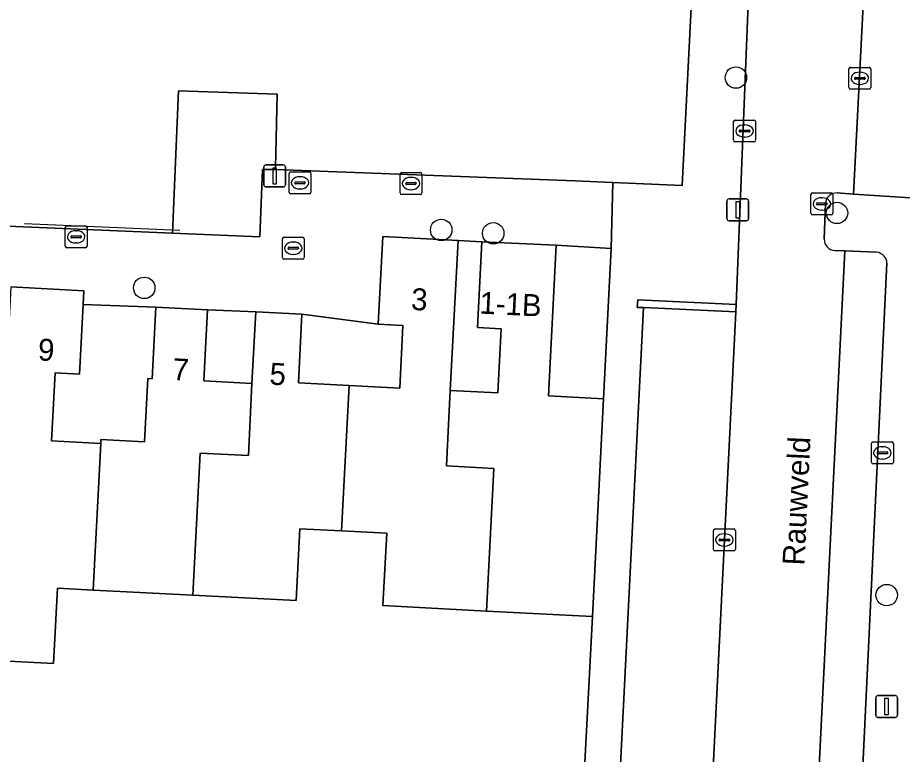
# Model space of a CAD drawing. Extents: x 162989 to 165008, y 383432 to 384338.
# Drawn here: x 164673.26 to 164713.62, y 383689.48 to 383723.08 of the extents above; entities that cross this region are included whole.
import ezdxf

# ---------------------------------------------------------------- set-up
doc = ezdxf.new("R2010")
doc.units = 0
for name, color, linetype in [('IMGEO_Boom', 7, 'Continuous'), ('IMGEO_Erf', 7, 'Continuous'), ('IMGEO_Kolk', 7, 'Continuous'), ('IMGEO_Lichtmast', 7, 'Continuous'), ('IMGEO_Muur', 7, 'Continuous'), ('IMGEO_Openbare_ruimte_label', 7, 'Continuous'), ('IMGEO_Pand', 7, 'Continuous'), ('IMGEO_Pand_nummerreeks', 7, 'Continuous'), ('IMGEO_Parkeervlak_open', 7, 'Continuous'), ('IMGEO_Rijbaan_lokaal_open', 7, 'Continuous'), ('IMGEO_Rioolput', 7, 'Continuous'), ('IMGEO_Voetpad_open', 7, 'Continuous')]:
    doc.layers.add(name, color=color, linetype=linetype)

msp = doc.modelspace()

# ---------------------------------------------------------------- linework, layer by layer
at = {"layer": 'IMGEO_Boom'}
for centre in [(164706.028, 383720.349), (164710.639, 383714.173), (164692.581, 383713.399), (164694.954, 383713.246), (164679.031, 383710.756), (164712.908, 383696.738)]:
    msp.add_circle(centre, 0.489, dxfattribs=at)
at = {"layer": 'IMGEO_Erf'}
for points in [[(164649.408, 383731.111), (164648.421, 383714.997), (164648.396, 383714.59), (164656.407, 383714.255), (164656.554, 383717.758), (164660.019, 383717.614), (164659.873, 383714.11), (164680.319, 383713.256), (164680.6, 383719.75), (164685.101, 383719.593), (164685.022, 383716.223), (164685.024, 383716.156), (164698.672, 383715.643), (164700.408, 383715.566), (164703.57, 383715.427), (164704.072, 383725.351)], [(164698.912, 383684.756), (164699.478, 383695.763), (164694.655, 383696.013), (164689.924, 383696.258), (164690.095, 383699.558), (164688.034, 383699.665), (164686.134, 383699.763), (164685.964, 383696.487), (164681.242, 383696.732), (164676.698, 383696.968), (164675.07, 383697.052), (164674.892, 383693.622), (164669.901, 383693.881), (164665.382, 383694.115), (164660.673, 383694.359), (164653.718, 383694.72), (164653.888, 383697.933), (164652.006, 383698.031), (164651.843, 383694.872), (164647.272, 383695.109)]]:
    msp.add_lwpolyline(points, dxfattribs=at)
for points in [[(164693.348, 383712.923), (164692.993, 383706.076), (164695.164, 383705.964), (164695.316, 383708.889), (164694.241, 383708.945), (164694.441, 383712.86)], [(164697.821, 383712.697), (164697.472, 383705.826), (164699.992, 383705.696), (164700.339, 383712.552)], [(164676.239, 383709.995), (164676.075, 383706.819), (164674.968, 383706.877), (164674.807, 383703.771), (164677.044, 383703.655), (164677.054, 383703.841), (164679.043, 383703.737), (164679.193, 383706.619), (164679.395, 383706.609), (164679.564, 383709.87)], [(164681.923, 383709.748), (164681.756, 383706.512), (164683.948, 383706.398), (164684.117, 383709.661)], [(164686.229, 383709.552), (164686.067, 383706.426), (164688.378, 383706.306), (164690.69, 383706.186), (164690.838, 383709.036), (164689.712, 383709.095)]]:
    msp.add_lwpolyline(points, close=True, dxfattribs=at)
at = {"layer": 'IMGEO_Kolk'}
for p, q in [((164711.181, 383719.889), (164711.181, 383720.741)), ((164711.256, 383720.815), (164712.108, 383720.815)), ((164712.182, 383720.741), (164712.182, 383719.889)), ((164711.44, 383720.309), (164711.44, 383720.321)), ((164711.878, 383720.272), (164711.48, 383720.272)), ((164711.483, 383720.358), (164711.881, 383720.358)), ((164711.669, 383720.595), (164711.694, 383720.595)), ((164711.924, 383720.321), (164711.924, 383720.309)), ((164711.692, 383720.035), (164711.667, 383720.035)), ((164712.108, 383719.815), (164711.256, 383719.815)), ((164705.924, 383717.485), (164705.924, 383718.337)), ((164705.999, 383718.411), (164706.851, 383718.411)), ((164706.925, 383718.337), (164706.925, 383717.485)), ((164706.183, 383717.905), (164706.183, 383717.917)), ((164706.621, 383717.868), (164706.223, 383717.868)), ((164706.226, 383717.954), (164706.624, 383717.954)), ((164706.412, 383718.191), (164706.437, 383718.191)), ((164706.667, 383717.917), (164706.667, 383717.905)), ((164706.851, 383717.411), (164705.999, 383717.411)), ((164706.435, 383717.631), (164706.41, 383717.631)), ((164690.703, 383715.088), (164690.703, 383715.94)), ((164690.778, 383716.014), (164691.63, 383716.014)), ((164691.191, 383715.794), (164691.216, 383715.794)), ((164691.704, 383715.94), (164691.704, 383715.088)), ((164690.962, 383715.508), (164690.962, 383715.52)), ((164691.4, 383715.471), (164691.002, 383715.471)), ((164691.005, 383715.557), (164691.403, 383715.557)), ((164691.446, 383715.52), (164691.446, 383715.508)), ((164691.63, 383715.014), (164690.778, 383715.014)), ((164691.214, 383715.234), (164691.189, 383715.234)), ((164675.425, 383712.656), (164675.425, 383713.508)), ((164675.5, 383713.582), (164676.352, 383713.582)), ((164676.426, 383713.508), (164676.426, 383712.656)), ((164675.684, 383713.076), (164675.684, 383713.088)), ((164676.122, 383713.039), (164675.724, 383713.039)), ((164675.727, 383713.125), (164676.125, 383713.125)), ((164675.913, 383713.362), (164675.938, 383713.362)), ((164676.168, 383713.088), (164676.168, 383713.076)), ((164676.352, 383712.582), (164675.5, 383712.582)), ((164675.936, 383712.802), (164675.911, 383712.802)), ((164712.288, 383703.727), (164713.14, 383703.727)), ((164712.213, 383702.801), (164712.213, 383703.653)), ((164712.701, 383703.507), (164712.726, 383703.507)), ((164713.214, 383703.653), (164713.214, 383702.801)), ((164712.472, 383703.221), (164712.472, 383703.233)), ((164712.91, 383703.184), (164712.512, 383703.184)), ((164712.515, 383703.27), (164712.913, 383703.27)), ((164712.724, 383702.947), (164712.699, 383702.947)), ((164712.956, 383703.233), (164712.956, 383703.221)), ((164713.14, 383702.727), (164712.288, 383702.727)), ((164705.001, 383698.829), (164705.001, 383699.681)), ((164705.076, 383699.755), (164705.928, 383699.755)), ((164706.002, 383699.681), (164706.002, 383698.829)), ((164705.26, 383699.249), (164705.26, 383699.261)), ((164705.303, 383699.298), (164705.701, 383699.298)), ((164705.489, 383699.535), (164705.514, 383699.535)), ((164705.744, 383699.261), (164705.744, 383699.249)), ((164705.698, 383699.212), (164705.3, 383699.212)), ((164705.512, 383698.975), (164705.487, 383698.975)), ((164705.928, 383698.755), (164705.076, 383698.755))]:
    msp.add_line(p, q, dxfattribs=at)
for points in [[(164711.181, 383719.889), (164711.181, 383720.741)], [(164711.256, 383720.815), (164712.108, 383720.815)], [(164712.182, 383720.741), (164712.182, 383719.889)], [(164712.108, 383719.815), (164711.256, 383719.815)], [(164705.924, 383717.485), (164705.924, 383718.337)], [(164705.999, 383718.411), (164706.851, 383718.411)], [(164706.925, 383718.337), (164706.925, 383717.485)], [(164706.851, 383717.411), (164705.999, 383717.411)], [(164690.703, 383715.088), (164690.703, 383715.94)], [(164690.778, 383716.014), (164691.63, 383716.014)], [(164691.704, 383715.94), (164691.704, 383715.088)], [(164691.63, 383715.014), (164690.778, 383715.014)], [(164675.425, 383712.656), (164675.425, 383713.508)], [(164675.5, 383713.582), (164676.352, 383713.582)], [(164676.426, 383713.508), (164676.426, 383712.656)], [(164676.352, 383712.582), (164675.5, 383712.582)], [(164712.288, 383703.727), (164713.14, 383703.727)], [(164712.213, 383702.801), (164712.213, 383703.653)], [(164713.214, 383703.653), (164713.214, 383702.801)], [(164713.14, 383702.727), (164712.288, 383702.727)], [(164705.001, 383698.829), (164705.001, 383699.681)], [(164705.076, 383699.755), (164705.928, 383699.755)], [(164706.002, 383699.681), (164706.002, 383698.829)], [(164705.928, 383698.755), (164705.076, 383698.755)]]:
    msp.add_lwpolyline(points, dxfattribs=at)
for centre, radius, start, end in [((164711.258, 383720.739), 0.0765, 91.552, 178.448), ((164711.258, 383720.739), 0.0765, 91.552, 178.448), ((164712.106, 383720.739), 0.0765, 1.552, 88.448), ((164712.106, 383720.739), 0.0765, 1.552, 88.448), ((164711.48, 383720.318), 0.0403, 85.8775, 175.7526), ((164711.477, 383720.308), 0.0366, 178.938, 274.7102), ((164711.881, 383720.315), 0.043, 264.8664, 352.4533), ((164711.885, 383720.32), 0.0386, 1.7309, 96.639), ((164711.258, 383719.891), 0.0765, 181.552, 268.448), ((164711.258, 383719.891), 0.0765, 181.552, 268.448), ((164712.106, 383719.891), 0.0765, 271.552, 358.448), ((164712.106, 383719.891), 0.0765, 271.552, 358.448), ((164706.001, 383718.335), 0.0765, 91.552, 178.448), ((164706.001, 383718.335), 0.0765, 91.552, 178.448), ((164706.849, 383718.335), 0.0765, 1.552, 88.448), ((164706.849, 383718.335), 0.0765, 1.552, 88.448), ((164706.223, 383717.914), 0.0403, 85.8775, 175.7526), ((164706.22, 383717.904), 0.0366, 178.938, 274.7102), ((164706.624, 383717.911), 0.043, 264.8664, 352.4533), ((164706.628, 383717.916), 0.0386, 1.7309, 96.639), ((164706.001, 383717.487), 0.0765, 181.552, 268.448), ((164706.001, 383717.487), 0.0765, 181.552, 268.448), ((164706.849, 383717.487), 0.0765, 271.552, 358.448), ((164706.849, 383717.487), 0.0765, 271.552, 358.448), ((164690.78, 383715.938), 0.0765, 91.552, 178.448), ((164690.78, 383715.938), 0.0765, 91.552, 178.448), ((164691.628, 383715.938), 0.0765, 1.552, 88.448), ((164691.628, 383715.938), 0.0765, 1.552, 88.448), ((164691.002, 383715.517), 0.0403, 85.8775, 175.7526), ((164690.999, 383715.507), 0.0366, 178.938, 274.7102), ((164691.403, 383715.514), 0.043, 264.8664, 352.4533), ((164691.407, 383715.519), 0.0386, 1.7309, 96.639), ((164690.78, 383715.09), 0.0765, 181.552, 268.448), ((164690.78, 383715.09), 0.0765, 181.552, 268.448), ((164691.628, 383715.09), 0.0765, 271.552, 358.448), ((164691.628, 383715.09), 0.0765, 271.552, 358.448), ((164675.502, 383713.506), 0.0765, 91.552, 178.448), ((164675.502, 383713.506), 0.0765, 91.552, 178.448), ((164676.35, 383713.506), 0.0765, 1.552, 88.448), ((164676.35, 383713.506), 0.0765, 1.552, 88.448), ((164675.724, 383713.085), 0.0403, 85.8775, 175.7526), ((164675.721, 383713.075), 0.0366, 178.938, 274.7102), ((164676.125, 383713.082), 0.043, 264.8664, 352.4533), ((164676.129, 383713.087), 0.0386, 1.7309, 96.639), ((164675.502, 383712.658), 0.0765, 181.552, 268.448), ((164675.502, 383712.658), 0.0765, 181.552, 268.448), ((164676.35, 383712.658), 0.0765, 271.552, 358.448), ((164676.35, 383712.658), 0.0765, 271.552, 358.448), ((164712.29, 383703.651), 0.0765, 91.552, 178.448), ((164712.29, 383703.651), 0.0765, 91.552, 178.448), ((164713.138, 383703.651), 0.0765, 1.552, 88.448), ((164713.138, 383703.651), 0.0765, 1.552, 88.448), ((164712.512, 383703.23), 0.0403, 85.8775, 175.7526), ((164712.509, 383703.22), 0.0366, 178.938, 274.7102), ((164712.913, 383703.227), 0.043, 264.8664, 352.4533), ((164712.917, 383703.232), 0.0386, 1.7309, 96.639), ((164712.29, 383702.803), 0.0765, 181.552, 268.448), ((164712.29, 383702.803), 0.0765, 181.552, 268.448), ((164713.138, 383702.803), 0.0765, 271.552, 358.448), ((164713.138, 383702.803), 0.0765, 271.552, 358.448), ((164705.078, 383699.679), 0.0765, 91.552, 178.448), ((164705.078, 383699.679), 0.0765, 91.552, 178.448), ((164705.926, 383699.679), 0.0765, 1.552, 88.448), ((164705.926, 383699.679), 0.0765, 1.552, 88.448), ((164705.3, 383699.258), 0.0403, 85.8775, 175.7526), ((164705.297, 383699.248), 0.0366, 178.938, 274.7102), ((164705.701, 383699.255), 0.043, 264.8664, 352.4533), ((164705.705, 383699.26), 0.0386, 1.7309, 96.639), ((164705.078, 383698.831), 0.0765, 181.552, 268.448), ((164705.078, 383698.831), 0.0765, 181.552, 268.448), ((164705.926, 383698.831), 0.0765, 271.552, 358.448), ((164705.926, 383698.831), 0.0765, 271.552, 358.448)]:
    msp.add_arc(centre, radius, start, end, dxfattribs=at)
for centre, major_axis, ratio, start_param, end_param in [((164711.668, 383720.315), (-0.387, 0.002), 0.722429, 4.712389, 7.853982), ((164711.693, 383720.315), (-0.39, 0.002), 0.717154, 1.570796, 4.712389), ((164706.411, 383717.911), (-0.387, 0.002), 0.722429, 4.712389, 7.853982), ((164706.436, 383717.911), (-0.39, 0.002), 0.717154, 1.570796, 4.712389), ((164691.19, 383715.514), (-0.387, 0.002), 0.722429, 4.712389, 7.853982), ((164691.215, 383715.514), (-0.39, 0.002), 0.717154, 1.570796, 4.712389), ((164675.912, 383713.082), (-0.387, 0.002), 0.722429, 4.712389, 7.853982), ((164675.937, 383713.082), (-0.39, 0.002), 0.717154, 1.570796, 4.712389), ((164712.7, 383703.227), (-0.387, 0.002), 0.722429, 4.712389, 7.853982), ((164712.725, 383703.227), (-0.39, 0.002), 0.717154, 1.570796, 4.712389), ((164705.488, 383699.255), (-0.387, 0.002), 0.722429, 4.712389, 7.853982), ((164705.513, 383699.255), (-0.39, 0.002), 0.717154, 1.570796, 4.712389)]:
    msp.add_ellipse(centre, major_axis=major_axis, ratio=ratio, start_param=start_param, end_param=end_param, dxfattribs=at)
at = {"layer": 'IMGEO_Lichtmast'}
for p, q in [((164684.487, 383715.46), (164684.487, 383716.26)), ((164684.487, 383716.26), (164684.487, 383715.46)), ((164684.587, 383716.36), (164685.377, 383716.36)), ((164685.377, 383716.36), (164684.587, 383716.36)), ((164685.477, 383716.26), (164685.477, 383715.46)), ((164685.477, 383715.46), (164685.477, 383716.26)), ((164685.377, 383715.36), (164684.587, 383715.36)), ((164684.587, 383715.36), (164685.377, 383715.36)), ((164705.616, 383713.913), (164705.616, 383714.713)), ((164705.616, 383714.713), (164705.616, 383713.913)), ((164705.716, 383714.813), (164706.506, 383714.813)), ((164706.506, 383714.813), (164705.716, 383714.813)), ((164706.606, 383714.713), (164706.606, 383713.913)), ((164706.606, 383713.913), (164706.606, 383714.713)), ((164706.506, 383713.813), (164705.716, 383713.813)), ((164705.716, 383713.813), (164706.506, 383713.813)), ((164712.41, 383691.256), (164712.41, 383692.056)), ((164712.41, 383692.056), (164712.41, 383691.256)), ((164712.51, 383692.156), (164713.3, 383692.156)), ((164713.3, 383692.156), (164712.51, 383692.156)), ((164713.4, 383692.056), (164713.4, 383691.256)), ((164713.4, 383691.256), (164713.4, 383692.056)), ((164713.3, 383691.156), (164712.51, 383691.156)), ((164712.51, 383691.156), (164713.3, 383691.156))]:
    msp.add_line(p, q, dxfattribs=at)
for points in [[(164684.907, 383716.235), (164685.057, 383716.235), (164685.057, 383715.485), (164684.907, 383715.485), (164684.907, 383716.235)], [(164706.036, 383714.688), (164706.186, 383714.688), (164706.186, 383713.938), (164706.036, 383713.938), (164706.036, 383714.688)], [(164712.83, 383692.031), (164712.98, 383692.031), (164712.98, 383691.281), (164712.83, 383691.281), (164712.83, 383692.031)]]:
    msp.add_lwpolyline(points, dxfattribs=at)
for centre, start, end in [((164684.587, 383716.26), 90, 180), ((164684.587, 383716.26), 90, 180), ((164685.377, 383716.26), 0, 90), ((164685.377, 383716.26), 360, 90), ((164684.587, 383715.46), 180, 270), ((164684.587, 383715.46), 180, 270), ((164685.377, 383715.46), 270, 0), ((164685.377, 383715.46), 270, 0), ((164705.716, 383714.713), 90, 180), ((164705.716, 383714.713), 90, 180), ((164706.506, 383714.713), 0, 90), ((164706.506, 383714.713), 360, 90), ((164705.716, 383713.913), 180, 270), ((164705.716, 383713.913), 180, 270), ((164706.506, 383713.913), 270, 0), ((164706.506, 383713.913), 270, 0), ((164712.51, 383692.056), 90, 180), ((164712.51, 383692.056), 90, 180), ((164713.3, 383692.056), 0, 90), ((164713.3, 383692.056), 360, 90), ((164712.51, 383691.256), 180, 270), ((164712.51, 383691.256), 180, 270), ((164713.3, 383691.256), 270, 0), ((164713.3, 383691.256), 270, 0)]:
    msp.add_arc(centre, 0.1, start, end, dxfattribs=at)
at = {"layer": 'IMGEO_Muur'}
for points in [[(164700.408, 383715.566), (164703.57, 383715.427), (164704.072, 383725.351)], [(164698.672, 383715.643), (164700.408, 383715.566)], [(164680.658, 383713.368), (164673.565, 383713.679)]]:
    msp.add_lwpolyline(points, dxfattribs=at)
msp.add_lwpolyline([(164706.04, 383709.99), (164701.549, 383710.213), (164701.519, 383709.862), (164701.804, 383709.862), (164706.024, 383709.658)], close=True, dxfattribs=at)
at = {"layer": 'IMGEO_Pand'}
for points in [[(164685.101, 383719.593), (164680.6, 383719.75), (164680.319, 383713.256), (164684.301, 383713.084), (164684.423, 383716.153), (164685.024, 383716.156), (164685.022, 383716.223)], [(164688.378, 383706.306), (164688.034, 383699.665), (164690.095, 383699.558), (164689.924, 383696.258), (164694.655, 383696.013), (164694.988, 383702.521), (164692.817, 383702.634), (164692.993, 383706.076), (164693.348, 383712.923), (164689.92, 383713.101), (164689.712, 383709.095), (164690.838, 383709.036), (164690.69, 383706.186)], [(164694.655, 383696.013), (164699.478, 383695.763), (164699.992, 383705.696), (164697.472, 383705.826), (164697.821, 383712.697), (164694.441, 383712.86), (164694.241, 383708.945), (164695.316, 383708.889), (164695.164, 383705.964), (164692.993, 383706.076), (164692.817, 383702.634), (164694.988, 383702.521)], [(164672.595, 383703.895), (164672.424, 383700.574), (164670.246, 383700.687), (164669.901, 383693.881), (164674.892, 383693.622), (164675.07, 383697.052), (164676.698, 383696.968), (164677.044, 383703.655), (164674.807, 383703.771), (164674.968, 383706.877), (164676.075, 383706.819), (164676.239, 383709.995), (164676.272, 383710.623), (164672.951, 383710.796)], [(164676.698, 383696.968), (164681.242, 383696.732), (164681.582, 383703.217), (164683.783, 383703.103), (164683.948, 383706.398), (164681.756, 383706.512), (164681.923, 383709.748), (164679.564, 383709.87), (164679.395, 383706.609), (164679.193, 383706.619), (164679.043, 383703.737), (164677.054, 383703.841), (164677.044, 383703.655)], [(164688.378, 383706.306), (164686.067, 383706.426), (164686.229, 383709.552), (164684.117, 383709.661), (164683.948, 383706.398), (164683.783, 383703.103), (164681.582, 383703.217), (164681.242, 383696.732), (164685.964, 383696.487), (164686.134, 383699.763), (164688.034, 383699.665)]]:
    msp.add_lwpolyline(points, close=True, dxfattribs=at)
at = {"layer": 'IMGEO_Parkeervlak_open'}
for points in [[(164717.1, 383738.606), (164712.605, 383738.813), (164711.394, 383715.035), (164715.884, 383714.746), (164715.892, 383714.898)], [(164706.024, 383709.658), (164701.804, 383709.862), (164700.495, 383683.554), (164704.715, 383683.35)]]:
    msp.add_lwpolyline(points, close=True, dxfattribs=at)
for points in [[(164711.005, 383712.441), (164709.503, 383682.524), (164710.484, 383682.482)], [(164712.45, 383712.379), (164711.005, 383712.441)], [(164711.554, 383683.522), (164712.92, 383711.881)]]:
    msp.add_lwpolyline(points, dxfattribs=at)
msp.add_arc((164712.404, 383711.865), 0.516, 1.7626, 84.9237, dxfattribs=at)
at = {"layer": 'IMGEO_Rijbaan_lokaal_open'}
for points in [[(164710.644, 383715.083), (164711.394, 383715.035), (164712.605, 383738.813), (164707.196, 383738.931), (164706.04, 383709.99), (164706.024, 383709.658), (164704.715, 383683.35), (164705.176, 383683.355)], [(164710.058, 383712.976), (164710.112, 383714.601)], [(164705.65, 383682.814), (164705.645, 383682.688), (164709.503, 383682.524), (164711.005, 383712.441)], [(164711.005, 383712.441), (164710.536, 383712.462)]]:
    msp.add_lwpolyline(points, dxfattribs=at)
for centre, start, end in [((164710.611, 383714.585), 86.2133, 178.1408), ((164710.557, 383712.96), 178.2035, 267.6397)]:
    msp.add_arc(centre, 0.499, start, end, dxfattribs=at)
at = {"layer": 'IMGEO_Rioolput'}
for p, q in [((164685.639, 383715.121), (164685.639, 383715.973)), ((164685.714, 383716.047), (164686.566, 383716.047)), ((164686.127, 383715.827), (164686.152, 383715.827)), ((164686.64, 383715.973), (164686.64, 383715.121)), ((164685.898, 383715.541), (164685.898, 383715.553)), ((164686.336, 383715.504), (164685.938, 383715.504)), ((164685.941, 383715.59), (164686.339, 383715.59)), ((164686.382, 383715.553), (164686.382, 383715.541)), ((164686.566, 383715.047), (164685.714, 383715.047)), ((164686.15, 383715.267), (164686.125, 383715.267)), ((164709.451, 383714.158), (164709.451, 383715.01)), ((164709.526, 383715.084), (164710.378, 383715.084)), ((164710.452, 383715.01), (164710.452, 383714.158)), ((164709.71, 383714.578), (164709.71, 383714.59)), ((164709.753, 383714.627), (164710.151, 383714.627)), ((164709.939, 383714.864), (164709.964, 383714.864)), ((164710.194, 383714.59), (164710.194, 383714.578)), ((164710.148, 383714.541), (164709.75, 383714.541)), ((164709.962, 383714.304), (164709.937, 383714.304)), ((164710.378, 383714.084), (164709.526, 383714.084)), ((164685.333, 383712.137), (164685.333, 383712.989)), ((164685.408, 383713.063), (164686.26, 383713.063)), ((164686.334, 383712.989), (164686.334, 383712.137)), ((164685.592, 383712.557), (164685.592, 383712.569)), ((164685.635, 383712.606), (164686.033, 383712.606)), ((164685.821, 383712.843), (164685.846, 383712.843)), ((164686.076, 383712.569), (164686.076, 383712.557)), ((164686.03, 383712.52), (164685.632, 383712.52)), ((164685.844, 383712.283), (164685.819, 383712.283)), ((164686.26, 383712.063), (164685.408, 383712.063))]:
    msp.add_line(p, q, dxfattribs=at)
for points in [[(164685.639, 383715.121), (164685.639, 383715.973)], [(164685.714, 383716.047), (164686.566, 383716.047)], [(164686.64, 383715.973), (164686.64, 383715.121)], [(164686.566, 383715.047), (164685.714, 383715.047)], [(164709.451, 383714.158), (164709.451, 383715.01)], [(164709.526, 383715.084), (164710.378, 383715.084)], [(164710.452, 383715.01), (164710.452, 383714.158)], [(164710.378, 383714.084), (164709.526, 383714.084)], [(164685.333, 383712.137), (164685.333, 383712.989)], [(164685.408, 383713.063), (164686.26, 383713.063)], [(164686.334, 383712.989), (164686.334, 383712.137)], [(164686.26, 383712.063), (164685.408, 383712.063)]]:
    msp.add_lwpolyline(points, dxfattribs=at)
for centre, radius, start, end in [((164685.716, 383715.971), 0.0765, 91.552, 178.448), ((164685.716, 383715.971), 0.0765, 91.552, 178.448), ((164686.564, 383715.971), 0.0765, 1.552, 88.448), ((164686.564, 383715.971), 0.0765, 1.552, 88.448), ((164685.938, 383715.55), 0.0403, 85.8775, 175.7526), ((164685.935, 383715.54), 0.0366, 178.938, 274.7102), ((164686.339, 383715.547), 0.043, 264.8664, 352.4533), ((164686.343, 383715.552), 0.0386, 1.7309, 96.639), ((164685.716, 383715.123), 0.0765, 181.552, 268.448), ((164685.716, 383715.123), 0.0765, 181.552, 268.448), ((164686.564, 383715.123), 0.0765, 271.552, 358.448), ((164686.564, 383715.123), 0.0765, 271.552, 358.448), ((164709.528, 383715.008), 0.0765, 91.552, 178.448), ((164709.528, 383715.008), 0.0765, 91.552, 178.448), ((164710.376, 383715.008), 0.0765, 1.552, 88.448), ((164710.376, 383715.008), 0.0765, 1.552, 88.448), ((164709.75, 383714.587), 0.0403, 85.8775, 175.7526), ((164710.155, 383714.589), 0.0386, 1.7309, 96.639), ((164709.747, 383714.577), 0.0366, 178.938, 274.7102), ((164710.151, 383714.584), 0.043, 264.8664, 352.4533), ((164709.528, 383714.16), 0.0765, 181.552, 268.448), ((164709.528, 383714.16), 0.0765, 181.552, 268.448), ((164710.376, 383714.16), 0.0765, 271.552, 358.448), ((164710.376, 383714.16), 0.0765, 271.552, 358.448), ((164685.41, 383712.987), 0.0765, 91.552, 178.448), ((164685.41, 383712.987), 0.0765, 91.552, 178.448), ((164686.258, 383712.987), 0.0765, 1.552, 88.448), ((164686.258, 383712.987), 0.0765, 1.552, 88.448), ((164685.632, 383712.566), 0.0403, 85.8775, 175.7526), ((164686.037, 383712.568), 0.0386, 1.7309, 96.639), ((164685.629, 383712.556), 0.0366, 178.938, 274.7102), ((164686.033, 383712.563), 0.043, 264.8664, 352.4533), ((164685.41, 383712.139), 0.0765, 181.552, 268.448), ((164685.41, 383712.139), 0.0765, 181.552, 268.448), ((164686.258, 383712.139), 0.0765, 271.552, 358.448), ((164686.258, 383712.139), 0.0765, 271.552, 358.448)]:
    msp.add_arc(centre, radius, start, end, dxfattribs=at)
for centre, major_axis, ratio, start_param, end_param in [((164686.126, 383715.547), (-0.387, 0.002), 0.722429, 4.712389, 7.853982), ((164686.151, 383715.547), (-0.39, 0.002), 0.717154, 1.570796, 4.712389), ((164709.938, 383714.584), (-0.387, 0.002), 0.722429, 4.712389, 7.853982), ((164709.963, 383714.584), (-0.39, 0.002), 0.717154, 1.570796, 4.712389), ((164685.82, 383712.563), (-0.387, 0.002), 0.722429, 4.712389, 7.853982), ((164685.845, 383712.563), (-0.39, 0.002), 0.717154, 1.570796, 4.712389)]:
    msp.add_ellipse(centre, major_axis=major_axis, ratio=ratio, start_param=start_param, end_param=end_param, dxfattribs=at)
at = {"layer": 'IMGEO_Voetpad_open'}
for points in [[(164707.196, 383738.931), (164707.3, 383741.864), (164702.379, 383742.069), (164702.226, 383738.405), (164704.653, 383738.307), (164704.476, 383735.017), (164704.072, 383725.351), (164703.57, 383715.427), (164700.408, 383715.566), (164700.339, 383712.552), (164699.992, 383705.696), (164699.478, 383695.763), (164698.912, 383684.756), (164698.793, 383682.264), (164702.417, 383682.083), (164705.612, 383681.924), (164705.645, 383682.688), (164705.65, 383682.814)], [(164705.176, 383683.355), (164704.715, 383683.35), (164700.495, 383683.554), (164701.804, 383709.862), (164701.519, 383709.862), (164701.549, 383710.213), (164706.04, 383709.99), (164707.196, 383738.931)], [(164672.951, 383710.796), (164676.272, 383710.623), (164676.239, 383709.995), (164679.564, 383709.87), (164681.923, 383709.748), (164684.117, 383709.661), (164686.229, 383709.552), (164689.712, 383709.095), (164689.92, 383713.101), (164693.348, 383712.923), (164694.441, 383712.86), (164697.821, 383712.697), (164700.339, 383712.552), (164700.408, 383715.566), (164698.672, 383715.643), (164685.024, 383716.156), (164684.423, 383716.153), (164684.301, 383713.084), (164680.319, 383713.256), (164659.873, 383714.11)], [(164715.884, 383714.746), (164711.394, 383715.035), (164710.644, 383715.083)], [(164710.112, 383714.601), (164710.058, 383712.976)], [(164710.536, 383712.462), (164711.005, 383712.441), (164712.45, 383712.379)], [(164712.92, 383711.881), (164711.554, 383683.522)]]:
    msp.add_lwpolyline(points, dxfattribs=at)
for centre, radius, start, end in [((164710.611, 383714.585), 0.499, 86.2133, 178.1408), ((164710.557, 383712.96), 0.499, 178.2035, 267.6397), ((164712.404, 383711.865), 0.516, 1.7626, 84.9237)]:
    msp.add_arc(centre, radius, start, end, dxfattribs=at)

# ---------------------------------------------------------------- texts
at = {"layer": 'IMGEO_Openbare_ruimte_label'}
msp.add_text('Rauwveld', height=1, rotation=87.2492, dxfattribs=at).set_placement((164709.15, 383698.076))
at = {"layer": 'IMGEO_Pand_nummerreeks'}
for s, rotation, p in [('3', 357.0276, (164691.19, 383709.751)), ('1-1B', 357.2391, (164694.313, 383709.583)), ('9', 357.018, (164674.166, 383707.448)), ('7', 357.0395, (164680.3, 383706.548)), ('5', 357.0456, (164684.73, 383706.345))]:
    msp.add_text(s, height=1, rotation=rotation, dxfattribs=at).set_placement(p)

doc.saveas('drawing.dxf')
